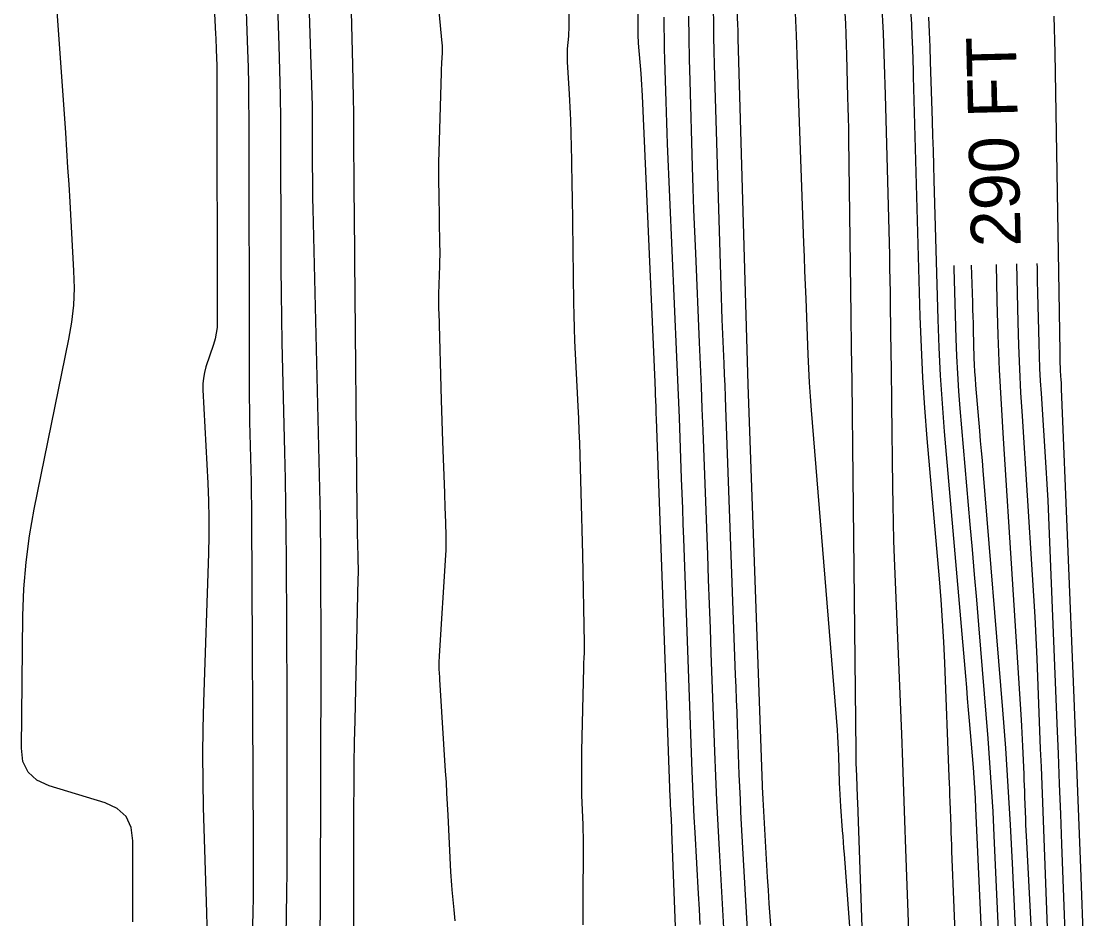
# Model space of a CAD drawing. Extents: x 1768942 to 1774819, y 723037 to 732099.
# Drawn here: x 1770739 to 1770868, y 725532.3 to 725640.8 of the extents above; entities that cross this region are included whole.
import ezdxf

# ---------------------------------------------------------------- set-up
doc = ezdxf.new("R2010")
doc.units = 0
doc.layers.add('R_Contour Annot', color=7, linetype='Continuous')
doc.layers.add('R_Contours', color=7, linetype='Continuous')

msp = doc.modelspace()

# ---------------------------------------------------------------- linework, layer by layer
at = {"layer": 'R_Contours'}
for points in [[(1770829.53, 725531.02), (1770829.41, 725532.6), (1770829.31, 725534.19), (1770829.21, 725535.77), (1770829.11, 725537.36), (1770828.58, 725546.78), (1770828.58, 725546.83), (1770828.58, 725546.88), (1770828.58, 725546.93), (1770828.58, 725546.97), (1770828.56, 725547.36), (1770826.76, 725596.84), (1770826.76, 725596.86), (1770825.56, 725638.66), (1770825.56, 725638.79), (1770825.56, 725638.92), (1770825.56, 725639.05), (1770825.55, 725639.17), (1770825.55, 725639.68), (1770825.55, 725639.81), (1770825.55, 725639.94), (1770825.54, 725640.07), (1770825.54, 725640.19), (1770823.89, 725689.37)], [(1770812.83, 725687.64), (1770813.44, 725640.6), (1770813.44, 725640.39), (1770813.44, 725640.18), (1770813.44, 725639.97), (1770813.45, 725639.76), (1770813.46, 725638.93), (1770813.46, 725638.73), (1770813.47, 725638.52), (1770813.48, 725638.31), (1770813.5, 725638.1), (1770813.8, 725634.46), (1770813.85, 725633.78), (1770813.9, 725633.1), (1770813.94, 725632.43), (1770813.97, 725631.75), (1770815.49, 725597.16), (1770815.5, 725596.79), (1770815.52, 725596.42), (1770815.53, 725596.04), (1770815.55, 725595.67), (1770815.6, 725594.17), (1770815.63, 725593.43), (1770815.66, 725592.68), (1770817.32, 725547.01), (1770817.33, 725546.67), (1770817.35, 725546.33), (1770817.37, 725545.99), (1770817.38, 725545.65), (1770817.46, 725544.29), (1770817.48, 725543.95), (1770817.5, 725543.6), (1770817.51, 725543.26), (1770817.52, 725542.92), (1770818.82, 725508.3)], [(1770772.81, 725670.48), (1770774.04, 725633.04), (1770774.08, 725631.8), (1770774.1, 725630.55), (1770774.12, 725629.31), (1770774.13, 725628.06), (1770774.13, 725623.08), (1770774.14, 725621.83), (1770774.15, 725620.59), (1770774.17, 725619.34), (1770774.2, 725618.1), (1770775, 725584.29), (1770775.03, 725582.6), (1770775.06, 725580.9), (1770775.08, 725579.2), (1770775.1, 725577.5), (1770775.13, 725570.7), (1770775.14, 725569), (1770775.14, 725567.3), (1770775.14, 725565.6), (1770775.14, 725563.9), (1770775.09, 725534.82), (1770775.08, 725533.06), (1770775.05, 725531.31)], [(1770761.53, 725658.48), (1770762.44, 725639.21), (1770762.46, 725638.73), (1770762.48, 725638.26), (1770762.5, 725637.78), (1770762.52, 725637.31), (1770762.58, 725635.41), (1770762.59, 725634.93), (1770762.6, 725634.45), (1770762.61, 725633.98), (1770762.61, 725633.5), (1770762.65, 725604.48), (1770762.62, 725603.77), (1770762.53, 725603.07), (1770762.39, 725602.39), (1770762.19, 725601.71), (1770761.29, 725599.01), (1770761.09, 725598.34), (1770760.97, 725597.65), (1770760.9, 725596.95), (1770760.91, 725596.25), (1770761.51, 725584.95), (1770761.6, 725582.83), (1770761.64, 725580.71), (1770761.64, 725578.59), (1770761.59, 725576.46), (1770760.98, 725558.51), (1770760.9, 725555.33), (1770760.87, 725552.15), (1770760.89, 725548.97), (1770760.96, 725545.79), (1770761.37, 725533.07), (1770761.45, 725529.88)], [(1770769.49, 725655.81), (1770770.09, 725637.83), (1770770.18, 725634.84), (1770770.24, 725631.85), (1770770.28, 725628.86), (1770770.29, 725625.87), (1770770.31, 725613.91), (1770770.32, 725610.92), (1770770.35, 725607.93), (1770770.39, 725604.94), (1770770.46, 725601.95), (1770770.77, 725588.69), (1770770.84, 725585.48), (1770770.89, 725582.27), (1770770.93, 725579.07), (1770770.96, 725575.86), (1770771.05, 725558.93), (1770771.06, 725556.32), (1770771.06, 725553.71), (1770771.07, 725551.1), (1770771.06, 725548.5), (1770771.04, 725538.06), (1770771.03, 725535.46), (1770770.99, 725532.85), (1770770.94, 725530.24)], [(1770779.13, 725529.99), (1770779.16, 725545.69), (1770779.17, 725548.34), (1770779.2, 725550.99), (1770779.23, 725553.65), (1770779.29, 725556.3), (1770779.68, 725573.41), (1770779.69, 725574.09), (1770779.69, 725574.78), (1770779.68, 725575.46), (1770779.67, 725576.15), (1770779.6, 725578.89), (1770779.58, 725579.58), (1770779.57, 725580.26), (1770779.56, 725580.95), (1770779.55, 725581.63), (1770779.26, 725611.99), (1770779.25, 725613.95), (1770779.23, 725615.91), (1770779.21, 725617.87), (1770779.2, 725619.82), (1770779.14, 725627.65), (1770779.13, 725629.61), (1770779.1, 725631.57), (1770779.06, 725633.52), (1770779.02, 725635.48), (1770778.57, 725653.2)], [(1770788.57, 725650.92), (1770789.79, 725638.13), (1770789.82, 725637.83), (1770789.83, 725637.53), (1770789.83, 725637.23), (1770789.81, 725636.94), (1770789.74, 725635.75), (1770789.72, 725635.45), (1770789.7, 725635.15), (1770789.69, 725634.85), (1770789.68, 725634.55), (1770789.42, 725625), (1770789.39, 725623.75), (1770789.38, 725622.5), (1770789.38, 725621.24), (1770789.4, 725619.99), (1770789.51, 725613.73), (1770789.52, 725613.11), (1770789.52, 725612.48), (1770789.51, 725611.86), (1770789.49, 725611.23), (1770789.39, 725607.85), (1770789.38, 725607.67), (1770789.38, 725607.48), (1770789.38, 725607.3), (1770789.38, 725607.11), (1770789.38, 725606.37), (1770789.39, 725606.19), (1770789.39, 725606), (1770789.39, 725605.82), (1770789.4, 725605.63), (1770789.71, 725594.97), (1770789.74, 725593.73), (1770789.78, 725592.49), (1770789.82, 725591.24), (1770789.87, 725590), (1770790.09, 725583.8), (1770790.11, 725583.17), (1770790.13, 725582.54), (1770790.15, 725581.91), (1770790.17, 725581.28), (1770790.25, 725578.76), (1770790.26, 725578.13), (1770790.26, 725577.5), (1770790.24, 725576.87), (1770790.21, 725576.24), (1770789.45, 725564.11), (1770789.45, 725563.95), (1770789.44, 725563.79), (1770789.43, 725563.62), (1770789.43, 725563.46), (1770789.42, 725562.81), (1770789.42, 725562.64), (1770789.42, 725562.48), (1770789.43, 725562.32), (1770789.44, 725562.16), (1770789.49, 725561.36), (1770789.5, 725561.17), (1770789.51, 725560.98), (1770789.52, 725560.8), (1770789.54, 725560.61), (1770790.19, 725550.15), (1770790.28, 725548.83), (1770790.35, 725547.51), (1770790.42, 725546.18), (1770790.49, 725544.86), (1770790.82, 725538.01), (1770790.85, 725537.46), (1770790.89, 725536.91), (1770790.93, 725536.37), (1770790.98, 725535.82), (1770791.23, 725533.4), (1770791.27, 725532.96), (1770791.3, 725532.53), (1770791.33, 725532.1)], [(1770752.44, 725531.94), (1770752.47, 725541.76), (1770752.27, 725543.37), (1770751.64, 725544.67), (1770750.58, 725545.66), (1770749.1, 725546.33), (1770742.33, 725548.39), (1770740.86, 725549.06), (1770739.81, 725550.05), (1770739.18, 725551.34), (1770738.99, 725552.96), (1770739.18, 725568.93), (1770739.29, 725572.18), (1770739.56, 725575.4), (1770739.98, 725578.61), (1770740.55, 725581.81), (1770744.74, 725602.34), (1770745.09, 725604.39), (1770745.31, 725606.45), (1770745.39, 725608.52), (1770745.34, 725610.6), (1770744.87, 725618.94), (1770744.75, 725621.03), (1770744.62, 725623.11), (1770744.49, 725625.2), (1770744.35, 725627.28), (1770742.97, 725647.08)], [(1770766.04, 725645.54), (1770766.31, 725637.28), (1770766.37, 725635.22), (1770766.41, 725633.15), (1770766.44, 725631.09), (1770766.45, 725629.02), (1770766.49, 725598.18), (1770766.5, 725596.73), (1770766.51, 725595.28), (1770766.53, 725593.82), (1770766.56, 725592.37), (1770766.7, 725586.56), (1770766.73, 725585.11), (1770766.76, 725583.65), (1770766.77, 725582.2), (1770766.79, 725580.75), (1770766.99, 725541.56), (1770766.99, 725540.84), (1770767, 725540.12), (1770767, 725539.41), (1770767, 725538.69), (1770766.99, 725535.82), (1770766.99, 725535.11), (1770766.98, 725534.39), (1770766.96, 725533.67), (1770766.94, 725532.96), (1770765.74, 725496.67)], [(1770806.86, 725531.59), (1770806.85, 725532.36), (1770806.84, 725533.13), (1770806.84, 725533.91), (1770806.84, 725534.68), (1770806.87, 725540.78), (1770806.87, 725541.52), (1770806.87, 725542.25), (1770806.85, 725542.99), (1770806.83, 725543.72), (1770806.7, 725547.24), (1770806.68, 725547.69), (1770806.67, 725548.14), (1770806.67, 725548.58), (1770806.67, 725549.03), (1770806.68, 725550.82), (1770806.68, 725551.27), (1770806.69, 725551.71), (1770806.69, 725552.16), (1770806.7, 725552.61), (1770806.92, 725562.66), (1770806.92, 725562.91), (1770806.93, 725563.16), (1770806.94, 725563.41), (1770806.95, 725563.65), (1770806.99, 725564.64), (1770807, 725564.89), (1770807, 725565.13), (1770807, 725565.38), (1770807, 725565.63), (1770806.79, 725576.35), (1770806.76, 725577.84), (1770806.73, 725579.33), (1770806.69, 725580.83), (1770806.65, 725582.32), (1770806.48, 725588.29), (1770806.43, 725589.79), (1770806.37, 725591.28), (1770806.31, 725592.77), (1770806.24, 725594.26), (1770805.92, 725600.59), (1770805.85, 725602.14), (1770805.79, 725603.69), (1770805.75, 725605.24), (1770805.72, 725606.79), (1770805.55, 725619.68), (1770805.53, 725620.75), (1770805.51, 725621.83), (1770805.49, 725622.9), (1770805.46, 725623.97), (1770805.35, 725628.83), (1770805.32, 725629.61), (1770805.29, 725630.4), (1770805.25, 725631.18), (1770805.21, 725631.96), (1770804.96, 725635.88), (1770804.94, 725636.27), (1770804.94, 725636.66), (1770804.95, 725637.05), (1770804.97, 725637.43), (1770805.1, 725638.98), (1770805.13, 725639.37), (1770805.15, 725639.76), (1770805.17, 725640.15), (1770805.17, 725640.54), (1770805.21, 725646.23)], [(1770842.89, 725643.04), (1770843.06, 725639.32), (1770843.19, 725635.59), (1770843.31, 725631.86), (1770843.82, 725612.49), (1770843.85, 725610.99), (1770843.89, 725609.5), (1770843.91, 725608), (1770843.94, 725606.5), (1770844.02, 725600.5), (1770844.04, 725599), (1770844.06, 725597.51), (1770844.08, 725596.01), (1770844.09, 725594.51), (1770844.2, 725584.53), (1770844.23, 725582.37), (1770844.28, 725580.21), (1770844.34, 725578.05), (1770844.42, 725575.89), (1770845.27, 725554.68), (1770845.4, 725551.2), (1770845.54, 725547.71), (1770845.66, 725544.22), (1770845.79, 725540.73), (1770846.32, 725525.38)], [(1770822.55, 725642.21), (1770822.57, 725640.53), (1770822.6, 725638.85), (1770822.63, 725637.17), (1770822.68, 725635.49), (1770823.41, 725610.08), (1770823.45, 725608.74), (1770823.49, 725607.41), (1770823.54, 725606.07), (1770823.6, 725604.74), (1770823.83, 725599.41), (1770823.89, 725598.07), (1770823.94, 725596.74), (1770824, 725595.4), (1770824.05, 725594.07), (1770825.22, 725561.82), (1770825.28, 725560.31), (1770825.33, 725558.8), (1770825.39, 725557.29), (1770825.44, 725555.79), (1770825.66, 725549.76), (1770825.72, 725548.25), (1770825.79, 725546.74), (1770825.86, 725545.23), (1770825.94, 725543.73), (1770827.81, 725510.46)], [(1770832.42, 725642.64), (1770832.55, 725639.08), (1770832.67, 725635.52), (1770832.8, 725631.96), (1770833.47, 725613.99), (1770833.53, 725612.3), (1770833.59, 725610.61), (1770833.66, 725608.93), (1770833.72, 725607.24), (1770833.97, 725600.5), (1770834.04, 725598.81), (1770834.13, 725597.13), (1770834.24, 725595.44), (1770834.37, 725593.76), (1770837.5, 725555.15), (1770837.56, 725554.37), (1770837.6, 725553.59), (1770837.64, 725552.81), (1770837.67, 725552.02), (1770837.78, 725548.77), (1770837.81, 725548.05), (1770837.84, 725547.33), (1770837.88, 725546.61), (1770837.93, 725545.89), (1770838.14, 725543.01), (1770838.2, 725542.29), (1770838.25, 725541.58), (1770838.3, 725540.86), (1770838.35, 725540.14), (1770841.49, 725497.47)], [(1770841.69, 725497.67), (1770840.01, 725546.42), (1770839.99, 725546.93), (1770839.97, 725547.43), (1770839.95, 725547.94), (1770839.93, 725548.45), (1770839.85, 725550.48), (1770839.83, 725550.99), (1770839.82, 725551.5), (1770839.81, 725552.01), (1770839.8, 725552.52), (1770839.41, 725589.38), (1770839.37, 725593.35), (1770839.32, 725597.32), (1770839.27, 725601.3), (1770839.22, 725605.27), (1770838.93, 725626.56), (1770838.91, 725627.82), (1770838.88, 725629.09), (1770838.86, 725630.35), (1770838.82, 725631.62), (1770838.69, 725636.68), (1770838.65, 725637.95), (1770838.61, 725639.22), (1770838.55, 725640.48), (1770838.48, 725641.75)], [(1770853.04, 725499.4), (1770851.38, 725540.51), (1770851.35, 725541.25), (1770851.33, 725542), (1770851.3, 725542.75), (1770851.27, 725543.5), (1770851.17, 725546.49), (1770851.14, 725547.23), (1770851.12, 725547.98), (1770851.09, 725548.73), (1770851.06, 725549.47), (1770850.51, 725563.25), (1770850.39, 725565.79), (1770850.24, 725568.33), (1770850.07, 725570.87), (1770849.86, 725573.41), (1770848.4, 725590.37), (1770848.11, 725594.04), (1770847.87, 725597.72), (1770847.69, 725601.4), (1770847.56, 725605.08), (1770846.75, 725634.1), (1770846.73, 725634.63), (1770846.72, 725635.16), (1770846.7, 725635.69), (1770846.68, 725636.22), (1770846.61, 725638.34), (1770846.59, 725638.87), (1770846.57, 725639.4), (1770846.55, 725639.93), (1770846.52, 725640.46), (1770846.39, 725642.68)], [(1770820.97, 725531.65), (1770820.88, 725533.5), (1770820.78, 725535.35), (1770820.36, 725542.76), (1770820.26, 725544.61), (1770820.17, 725546.47), (1770820.09, 725548.32), (1770820.02, 725550.17), (1770819, 725578.22), (1770818.93, 725580.05), (1770818.86, 725581.88), (1770818.8, 725583.71), (1770818.73, 725585.54), (1770818.46, 725592.86), (1770818.4, 725594.69), (1770818.32, 725596.52), (1770818.25, 725598.35), (1770818.17, 725600.18), (1770817.04, 725625.96), (1770816.99, 725627.23), (1770816.94, 725628.51), (1770816.89, 725629.78), (1770816.85, 725631.06), (1770816.71, 725636.16), (1770816.68, 725637.44), (1770816.65, 725638.71), (1770816.63, 725639.99), (1770816.61, 725641.27)], [(1770824.15, 725525.43), (1770823.3, 725540.67), (1770823.14, 725543.64), (1770822.99, 725546.6), (1770822.86, 725549.57), (1770822.75, 725552.54), (1770822.31, 725564.41), (1770822.21, 725567.38), (1770822.1, 725570.34), (1770821.99, 725573.31), (1770821.88, 725576.28), (1770821.33, 725591.3), (1770821.23, 725593.96), (1770821.13, 725596.63), (1770821.02, 725599.3), (1770820.91, 725601.96), (1770820.43, 725612.75), (1770820.32, 725615.36), (1770820.22, 725617.96), (1770820.13, 725620.56), (1770820.06, 725623.16), (1770819.76, 725633.58), (1770819.69, 725636.18), (1770819.63, 725638.78), (1770819.59, 725641.39)], [(1770848.54, 725641.25), (1770848.62, 725639.46), (1770848.7, 725637.67), (1770848.76, 725635.88), (1770849, 725628.73), (1770849.05, 725626.94), (1770849.11, 725625.14), (1770849.16, 725623.35), (1770849.21, 725621.56), (1770849.68, 725604.75), (1770849.8, 725601.35), (1770849.97, 725597.96), (1770850.19, 725594.57), (1770850.46, 725591.18), (1770853.01, 725561.64), (1770853.13, 725560.29), (1770853.24, 725558.94), (1770853.35, 725557.59), (1770853.47, 725556.24), (1770853.93, 725550.6), (1770854.02, 725549.36), (1770854.11, 725548.13), (1770854.18, 725546.89), (1770854.24, 725545.65), (1770856.33, 725500.05)], [(1770863.7, 725641.37), (1770863.74, 725639.9), (1770863.78, 725638.43), (1770863.81, 725636.96), (1770864.4, 725600.84), (1770864.4, 725600.65), (1770864.41, 725600.46), (1770864.41, 725600.26), (1770864.41, 725600.07), (1770864.43, 725599.3), (1770864.44, 725599.11), (1770864.45, 725598.91), (1770864.46, 725598.72), (1770864.47, 725598.53), (1770864.54, 725597.39), (1770864.56, 725597.13), (1770864.57, 725596.88), (1770864.58, 725596.63), (1770864.59, 725596.37), (1770866.1, 725558.99), (1770866.31, 725553.86), (1770866.51, 725548.73), (1770866.7, 725543.61), (1770866.9, 725538.48), (1770868.01, 725508.51)], [(1770851.62, 725611.26), (1770851.63, 725610.89), (1770851.86, 725602.43), (1770851.94, 725600.31), (1770852.04, 725598.2), (1770852.18, 725596.09), (1770852.35, 725593.98), (1770853.56, 725579.98), (1770853.82, 725576.94), (1770854.07, 725573.91), (1770854.33, 725570.87), (1770854.58, 725567.83), (1770855.7, 725554.09), (1770855.93, 725551.16), (1770856.13, 725548.22), (1770856.3, 725545.29), (1770856.45, 725542.35), (1770858.23, 725503.57)], [(1770853.7, 725611.31), (1770853.85, 725606.77), (1770853.88, 725605.94), (1770853.9, 725605.11), (1770853.93, 725604.27), (1770853.95, 725603.44), (1770854.04, 725600.11), (1770854.07, 725599.27), (1770854.11, 725598.44), (1770854.17, 725597.61), (1770854.23, 725596.78), (1770854.71, 725591.26), (1770854.81, 725590.07), (1770854.92, 725588.87), (1770855.02, 725587.68), (1770855.11, 725586.48), (1770857.48, 725557.59), (1770857.84, 725552.96), (1770858.15, 725548.32), (1770858.43, 725543.69), (1770858.66, 725539.05), (1770860.22, 725505.1)], [(1770862.15, 725508.3), (1770860.42, 725541.64), (1770860.38, 725542.32), (1770860.35, 725543), (1770860.32, 725543.68), (1770860.3, 725544.35), (1770860.2, 725547.07), (1770860.17, 725547.74), (1770860.14, 725548.42), (1770860.12, 725549.1), (1770860.09, 725549.78), (1770859.95, 725553.2), (1770859.92, 725553.99), (1770859.88, 725554.79), (1770859.84, 725555.58), (1770859.79, 725556.38), (1770857.6, 725590.34), (1770857.35, 725594.5), (1770857.14, 725598.66), (1770856.98, 725602.82), (1770856.86, 725606.98), (1770856.76, 725611.38)], [(1770862.93, 725531.24), (1770862.84, 725533.4), (1770862.75, 725535.56), (1770862.43, 725544.2), (1770862.35, 725546.36), (1770862.27, 725548.53), (1770862.18, 725550.69), (1770862.09, 725552.85), (1770861.66, 725563.75), (1770861.55, 725566.28), (1770861.42, 725568.82), (1770861.28, 725571.35), (1770861.12, 725573.89), (1770859.89, 725593.07), (1770859.72, 725595.91), (1770859.58, 725598.74), (1770859.47, 725601.58), (1770859.39, 725604.42), (1770859.22, 725611.45)], [(1770865.34, 725523.24), (1770864.66, 725541.34), (1770864.53, 725544.98), (1770864.39, 725548.63), (1770864.24, 725552.27), (1770864.1, 725555.92), (1770863.17, 725578.85), (1770863.09, 725580.85), (1770862.99, 725582.85), (1770862.88, 725584.85), (1770862.75, 725586.84), (1770862.18, 725595.8), (1770862.09, 725597.31), (1770862.01, 725598.83), (1770861.95, 725600.34), (1770861.91, 725601.86), (1770861.77, 725607.93), (1770861.73, 725609.44), (1770861.7, 725610.96), (1770861.69, 725611.51)]]:
    msp.add_lwpolyline(points, dxfattribs=at)

# ---------------------------------------------------------------- texts
at = {"layer": 'R_Contour Annot'}
msp.add_text('290 FT', height=6, rotation=91.4139, dxfattribs=at).set_placement((1770859.71, 725613.56))

doc.saveas('drawing.dxf')
